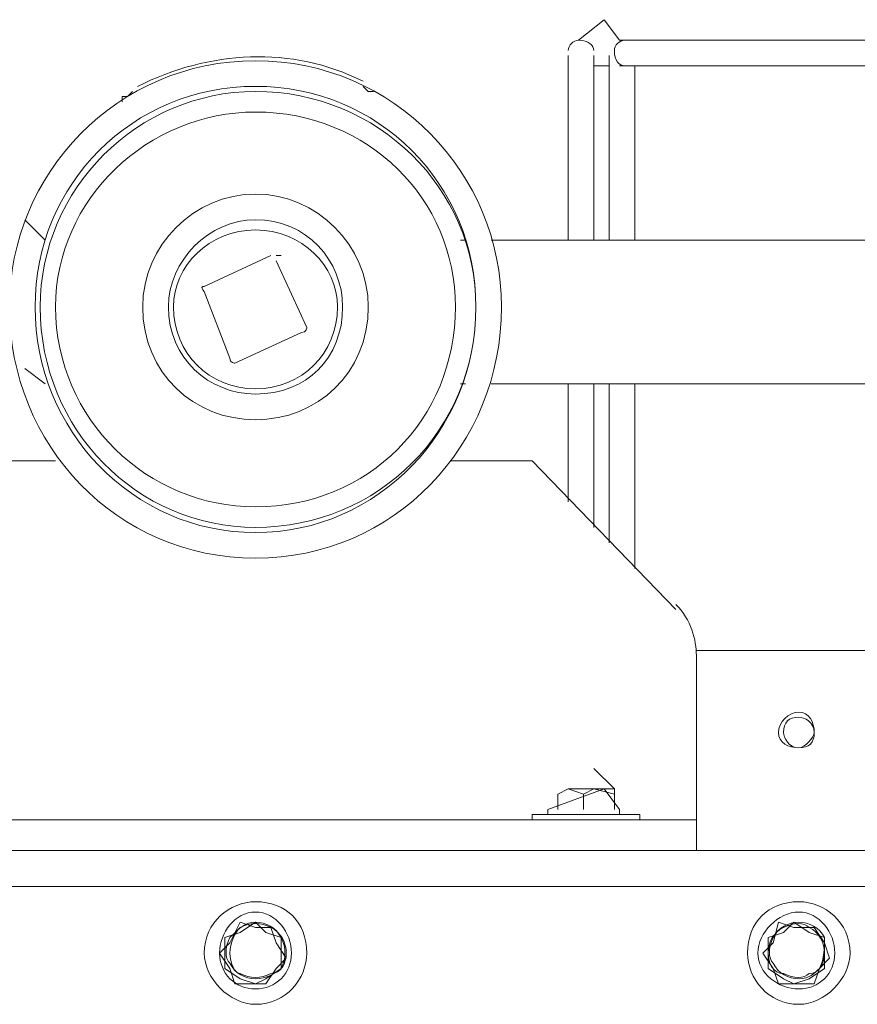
# Model space of a CAD drawing. Header units: millimetres. Extents: x -300186 to 535068, y -28581 to 763298.
# Tile 354 of 405: x 16781 to 16973, y 383358 to 383584. Entities that reach past the tile are written whole.
import ezdxf

# ---------------------------------------------------------------- set-up
doc = ezdxf.new("R2010")
doc.units = ezdxf.units.MM
doc.header["$LTSCALE"] = 10
doc.layers.add('koty', color=6, linetype='Continuous', lineweight=9)
doc.layers.add('NS_tenka', color=252, linetype='Continuous', lineweight=18)
doc.layers.add('popisky', color=6, linetype='Continuous')

# ---------------------------------------------------------------- blocks, each defined once
blk = doc.blocks.new('A$C12ac11e3')
at = {"layer": 'NS_tenka'}
for p, q in [((-363.1, 5600.07), (-368.99, 5595.35)), ((-359.56, 5595.35), (-363.1, 5600.07)), ((-348.96, 5595.35), (-359.56, 5595.35)), ((-208.73, 5595.35), (-348.96, 5595.35)), ((-371.35, 5591.82), (-371.35, 5582.39)), ((-365.46, 5582.39), (-365.46, 5591.82)), ((-365.46, 5591.82), (-365.46, 5591.82)), ((-361.92, 5591.82), (-361.92, 5582.39)), ((-365.46, 5589.46), (-361.92, 5589.46)), ((-361.92, 5589.46), (-361.92, 5589.46)), ((-359.56, 5589.46), (-348.96, 5589.46)), ((-356.03, 5582.39), (-356.03, 5589.46)), ((-356.03, 5589.46), (-356.03, 5589.46)), ((-348.96, 5589.46), (-208.73, 5589.46)), ((-348.96, 5589.46), (-348.96, 5589.46)), ((-418.49, 5584.75), (-417.31, 5583.57)), ((-473.87, 5581.21), (-473.87, 5582.39)), ((-473.87, 5582.39), (-472.69, 5582.39)), ((-472.69, 5582.39), (-471.52, 5583.57)), ((-417.31, 5583.57), (-416.13, 5583.57)), ((-371.35, 5582.39), (-371.35, 5549.39)), ((-371.35, 5582.39), (-371.35, 5582.39)), ((-365.46, 5549.39), (-365.46, 5582.39)), ((-365.46, 5582.39), (-365.46, 5582.39)), ((-361.92, 5582.39), (-361.92, 5582.39)), ((-361.92, 5582.39), (-361.92, 5549.39)), ((-356.03, 5549.39), (-356.03, 5582.39)), ((-356.03, 5582.39), (-356.03, 5582.39)), ((-491.55, 5549.39), (-496.26, 5554.11)), ((-496.26, 5554.11), (-496.26, 5554.11)), ((-491.55, 5549.39), (-491.55, 5549.39)), ((-491.55, 5549.39), (-491.55, 5549.39)), ((-394.92, 5549.39), (-396.1, 5549.39)), ((-396.1, 5549.39), (-396.1, 5549.39)), ((-396.1, 5549.39), (-396.1, 5549.39)), ((-396.1, 5549.39), (-396.1, 5549.39)), ((-279.43, 5549.39), (-389.03, 5549.39)), ((-389.03, 5549.39), (-389.03, 5549.39)), ((-371.35, 5549.39), (-371.35, 5549.39)), ((-361.92, 5549.39), (-361.92, 5549.39)), ((-455.02, 5538.79), (-439.7, 5545.86)), ((-439.7, 5545.86), (-439.7, 5545.86)), ((-438.52, 5544.68), (-431.45, 5529.36)), ((-449.13, 5522.29), (-455.02, 5537.61)), ((-455.02, 5537.61), (-455.02, 5537.61)), ((-432.63, 5528.18), (-447.95, 5521.11)), ((-431.45, 5529.36), (-431.45, 5529.36)), ((-447.95, 5521.11), (-447.95, 5521.11)), ((-491.55, 5516.4), (-496.26, 5519.93)), ((-496.26, 5519.93), (-496.26, 5519.93)), ((-491.55, 5516.4), (-491.55, 5516.4)), ((-491.55, 5516.4), (-491.55, 5516.4)), ((-396.1, 5516.4), (-394.92, 5516.4)), ((-396.1, 5516.4), (-396.1, 5516.4)), ((-396.1, 5516.4), (-396.1, 5516.4)), ((-394.92, 5516.4), (-394.92, 5516.4)), ((-389.03, 5516.4), (-279.43, 5516.4)), ((-371.35, 5516.4), (-371.35, 5489.29)), ((-365.46, 5483.4), (-365.46, 5516.4)), ((-365.46, 5516.4), (-365.46, 5516.4)), ((-361.92, 5516.4), (-361.92, 5479.87)), ((-356.03, 5473.97), (-356.03, 5516.4)), ((-356.03, 5516.4), (-356.03, 5516.4)), ((-508.05, 5498.72), (-489.19, 5498.72)), ((-489.19, 5498.72), (-489.19, 5498.72)), ((-398.45, 5498.72), (-379.6, 5498.72)), ((-379.6, 5498.72), (-346.6, 5464.55)), ((-379.6, 5498.72), (-379.6, 5498.72)), ((-371.35, 5489.29), (-371.35, 5489.29)), ((-361.92, 5479.87), (-361.92, 5479.87)), ((-346.6, 5464.55), (-346.6, 5464.55)), ((-341.89, 5455.12), (-220.51, 5455.12)), ((-341.89, 5453.94), (-341.89, 5422.12)), ((-360.74, 5423.3), (-365.46, 5428.02)), ((-365.46, 5428.02), (-365.46, 5428.02)), ((-360.74, 5423.3), (-365.46, 5428.02)), ((-365.46, 5428.02), (-365.46, 5428.02)), ((-363.1, 5423.3), (-376.06, 5418.59)), ((-371.35, 5423.3), (-373.71, 5422.12)), ((-373.71, 5422.12), (-373.71, 5418.59)), ((-367.81, 5422.12), (-371.35, 5423.3)), ((-371.35, 5423.3), (-365.46, 5423.3)), ((-365.46, 5423.3), (-367.81, 5422.12)), ((-367.81, 5422.12), (-367.81, 5418.59)), ((-365.46, 5423.3), (-360.74, 5422.12)), ((-360.74, 5423.3), (-365.46, 5423.3)), ((-359.56, 5418.59), (-363.1, 5423.3)), ((-360.74, 5422.12), (-360.74, 5423.3)), ((-360.74, 5422.12), (-360.74, 5418.59)), ((-360.74, 5422.12), (-360.74, 5418.59)), ((-341.89, 5416.23), (-341.89, 5422.12)), ((-341.89, 5422.12), (-341.89, 5422.12)), ((-341.89, 5422.12), (-341.89, 5422.12)), ((-379.6, 5417.41), (-379.6, 5416.23)), ((-354.85, 5417.41), (-379.6, 5417.41)), ((-379.6, 5417.41), (-379.6, 5417.41)), ((-376.06, 5418.59), (-376.06, 5417.41)), ((-376.06, 5417.41), (-376.06, 5417.41)), ((-360.74, 5418.59), (-360.74, 5418.59)), ((-359.56, 5417.41), (-359.56, 5418.59)), ((-359.56, 5418.59), (-359.56, 5418.59)), ((-354.85, 5416.23), (-354.85, 5417.41)), ((-354.85, 5417.41), (-354.85, 5417.41)), ((-538.69, 5416.23), (-348.96, 5416.23)), ((-379.6, 5416.23), (-379.6, 5416.23)), ((-348.96, 5416.23), (-341.89, 5416.23)), ((-341.89, 5416.23), (-341.89, 5409.16)), ((-941.71, 5409.16), (54.06, 5409.16)), ((46.99, 5400.91), (-934.64, 5400.91)), ((-446.77, 5392.66), (-449.13, 5387.95)), ((-443.23, 5391.48), (-446.77, 5392.66)), ((-443.23, 5392.66), (-446.77, 5390.31)), ((-440.88, 5390.31), (-443.23, 5392.66)), ((-323.03, 5392.66), (-324.21, 5387.95)), ((-319.5, 5391.48), (-323.03, 5392.66)), ((-319.5, 5392.66), (-321.85, 5390.31)), ((-315.96, 5390.31), (-319.5, 5392.66)), ((-446.77, 5390.31), (-450.3, 5389.13)), ((-439.7, 5391.48), (-443.23, 5391.48)), ((-437.34, 5389.13), (-440.88, 5390.31)), ((-438.52, 5387.95), (-439.7, 5391.48)), ((-321.85, 5390.31), (-325.39, 5389.13)), ((-314.78, 5391.48), (-319.5, 5391.48)), ((-312.43, 5389.13), (-315.96, 5390.31)), ((-312.43, 5387.95), (-314.78, 5391.48)), ((-449.13, 5387.95), (-451.48, 5385.59)), ((-450.3, 5389.13), (-450.3, 5385.59)), ((-436.16, 5384.41), (-438.52, 5387.95)), ((-437.34, 5385.59), (-437.34, 5389.13)), ((-324.21, 5387.95), (-326.57, 5385.59)), ((-325.39, 5389.13), (-325.39, 5385.59)), ((-312.43, 5385.59), (-312.43, 5389.13)), ((-311.25, 5384.41), (-312.43, 5387.95)), ((-451.48, 5385.59), (-451.48, 5385.59)), ((-451.48, 5385.59), (-449.13, 5382.06)), ((-450.3, 5385.59), (-450.3, 5382.06)), ((-437.34, 5382.06), (-437.34, 5385.59)), ((-326.57, 5385.59), (-326.57, 5385.59)), ((-326.57, 5385.59), (-324.21, 5382.06)), ((-325.39, 5385.59), (-325.39, 5382.06)), ((-312.43, 5382.06), (-312.43, 5385.59)), ((-438.52, 5382.06), (-436.16, 5384.41)), ((-313.61, 5382.06), (-311.25, 5384.41)), ((-450.3, 5382.06), (-446.77, 5379.7)), ((-449.13, 5382.06), (-449.13, 5382.06)), ((-449.13, 5382.06), (-447.95, 5378.52)), ((-440.88, 5378.52), (-438.52, 5382.06)), ((-440.88, 5379.7), (-437.34, 5382.06)), ((-325.39, 5382.06), (-321.85, 5379.7)), ((-324.21, 5382.06), (-324.21, 5382.06)), ((-324.21, 5382.06), (-323.03, 5378.52)), ((-315.96, 5379.7), (-312.43, 5382.06)), ((-314.78, 5378.52), (-313.61, 5382.06)), ((-447.95, 5378.52), (-444.41, 5378.52)), ((-446.77, 5379.7), (-443.23, 5378.52)), ((-444.41, 5378.52), (-440.88, 5378.52)), ((-443.23, 5378.52), (-440.88, 5379.7)), ((-323.03, 5378.52), (-319.5, 5378.52)), ((-321.85, 5379.7), (-319.5, 5378.52)), ((-319.5, 5378.52), (-315.96, 5379.7)), ((-319.5, 5378.52), (-314.78, 5378.52))]:
    blk.add_line(p, q, dxfattribs=at)
for points in [[(-418.49, 5585.92), (-434.98, 5594.17), (-453.84, 5593), (-470.34, 5584.75)], [(-437.34, 5545.86), (-437.34, 5545.86), (-438.52, 5545.86), (-438.52, 5545.86)], [(-455.02, 5538.79), (-455.02, 5538.79), (-456.2, 5538.79), (-455.02, 5537.61)], [(-432.63, 5528.18), (-431.45, 5528.18), (-431.45, 5529.36), (-431.45, 5529.36)], [(-449.13, 5522.29), (-449.13, 5521.11), (-447.95, 5521.11), (-447.95, 5521.11)], [(-341.89, 5453.94), (-341.89, 5457.48), (-343.07, 5462.19), (-346.6, 5465.72)], [(-443.23, 5392.66), (-445.59, 5392.66), (-446.77, 5391.48), (-449.13, 5389.13)], [(-439.7, 5391.48), (-442.05, 5392.66), (-444.41, 5392.66), (-446.77, 5391.48)], [(-437.34, 5389.13), (-438.52, 5391.48), (-440.88, 5392.66), (-443.23, 5392.66)], [(-318.32, 5392.66), (-320.68, 5392.66), (-323.03, 5391.48), (-324.21, 5389.13)], [(-315.96, 5391.48), (-317.14, 5392.66), (-319.5, 5392.66), (-321.85, 5391.48)], [(-312.43, 5389.13), (-313.61, 5391.48), (-315.96, 5392.66), (-318.32, 5392.66)], [(-446.77, 5391.48), (-447.95, 5390.31), (-449.13, 5387.95), (-449.13, 5385.59)], [(-436.16, 5385.59), (-436.16, 5387.95), (-437.34, 5390.31), (-439.7, 5391.48)], [(-321.85, 5391.48), (-324.21, 5390.31), (-325.39, 5387.95), (-325.39, 5385.59)], [(-312.43, 5385.59), (-312.43, 5387.95), (-313.61, 5390.31), (-315.96, 5391.48)], [(-449.13, 5389.13), (-450.3, 5386.77), (-450.3, 5384.41), (-449.13, 5383.23)], [(-437.34, 5382.06), (-436.16, 5384.41), (-436.16, 5386.77), (-437.34, 5389.13)], [(-324.21, 5389.13), (-325.39, 5386.77), (-325.39, 5384.41), (-324.21, 5383.23)], [(-313.61, 5382.06), (-312.43, 5384.41), (-312.43, 5386.77), (-312.43, 5389.13)], [(-449.13, 5385.59), (-449.13, 5383.23), (-447.95, 5380.88), (-446.77, 5380.88)], [(-439.7, 5380.88), (-437.34, 5380.88), (-436.16, 5383.23), (-436.16, 5385.59)], [(-325.39, 5385.59), (-325.39, 5383.23), (-324.21, 5380.88), (-321.85, 5380.88)], [(-315.96, 5380.88), (-313.61, 5380.88), (-312.43, 5383.23), (-312.43, 5385.59)], [(-449.13, 5383.23), (-447.95, 5380.88), (-445.59, 5379.7), (-443.23, 5379.7)], [(-324.21, 5383.23), (-323.03, 5380.88), (-320.68, 5379.7), (-318.32, 5379.7)], [(-446.77, 5380.88), (-444.41, 5379.7), (-442.05, 5379.7), (-439.7, 5380.88)], [(-443.23, 5379.7), (-440.88, 5379.7), (-438.52, 5380.88), (-437.34, 5382.06)], [(-321.85, 5380.88), (-319.5, 5379.7), (-317.14, 5379.7), (-315.96, 5380.88)], [(-318.32, 5379.7), (-315.96, 5379.7), (-314.78, 5380.88), (-313.61, 5382.06)]]:
    blk.add_open_spline(points, degree=3, dxfattribs=at)
for points, knots in [([(-365.46, 5593), (-365.46, 5594.17), (-366.64, 5595.35), (-368.99, 5595.35), (-368.99, 5595.35), (-370.17, 5595.35), (-371.35, 5594.17), (-371.35, 5593)], [0, 0, 0, 0, 0.125, 0.125, 0.125, 0.125001, 1, 1, 1, 1]), ([(-358.39, 5595.35), (-359.56, 5595.35), (-360.74, 5594.17), (-360.74, 5593), (-360.74, 5593), (-360.74, 5590.64), (-359.56, 5589.46), (-358.39, 5589.46)], [0, 0, 0, 0, 0.125, 0.125, 0.125, 0.125001, 1, 1, 1, 1]), ([(-386.67, 5534.07), (-386.67, 5564.71), (-411.42, 5590.64), (-443.23, 5590.64), (-443.23, 5590.64), (-475.05, 5590.64), (-499.8, 5564.71), (-499.8, 5534.07), (-499.8, 5534.07), (-499.8, 5502.26), (-475.05, 5476.33), (-443.23, 5476.33), (-443.23, 5476.33), (-411.42, 5476.33), (-386.67, 5502.26), (-386.67, 5534.07)], [0, 0, 0, 0, 0.0625, 0.0625, 0.0625, 0.062501, 0.125, 0.125, 0.125, 0.125001, 0.1875, 0.1875, 0.1875, 0.187501, 1, 1, 1, 1]), ([(-392.56, 5534.07), (-392.56, 5562.36), (-414.95, 5584.75), (-443.23, 5584.75), (-443.23, 5584.75), (-471.52, 5584.75), (-493.91, 5562.36), (-493.91, 5534.07), (-493.91, 5534.07), (-493.91, 5505.79), (-471.52, 5482.22), (-443.23, 5482.22), (-443.23, 5482.22), (-414.95, 5482.22), (-392.56, 5505.79), (-392.56, 5534.07)], [0, 0, 0, 0, 0.0625, 0.0625, 0.0625, 0.062501, 0.125, 0.125, 0.125, 0.125001, 0.1875, 0.1875, 0.1875, 0.187501, 1, 1, 1, 1]), ([(-392.56, 5534.07), (-392.56, 5561.18), (-414.95, 5583.57), (-443.23, 5583.57), (-443.23, 5583.57), (-470.34, 5583.57), (-492.73, 5561.18), (-492.73, 5534.07), (-492.73, 5534.07), (-492.73, 5505.79), (-470.34, 5483.4), (-443.23, 5483.4), (-443.23, 5483.4), (-414.95, 5483.4), (-392.56, 5505.79), (-392.56, 5534.07)], [0, 0, 0, 0, 0.0625, 0.0625, 0.0625, 0.062501, 0.125, 0.125, 0.125, 0.125001, 0.1875, 0.1875, 0.1875, 0.187501, 1, 1, 1, 1]), ([(-397.27, 5534.07), (-397.27, 5558.82), (-417.31, 5578.85), (-443.23, 5578.85), (-443.23, 5578.85), (-467.98, 5578.85), (-489.19, 5558.82), (-489.19, 5534.07), (-489.19, 5534.07), (-489.19, 5508.15), (-467.98, 5488.12), (-443.23, 5488.12), (-443.23, 5488.12), (-417.31, 5488.12), (-397.27, 5508.15), (-397.27, 5534.07)], [0, 0, 0, 0, 0.0625, 0.0625, 0.0625, 0.062501, 0.125, 0.125, 0.125, 0.125001, 0.1875, 0.1875, 0.1875, 0.187501, 1, 1, 1, 1]), ([(-417.31, 5534.07), (-417.31, 5548.22), (-429.09, 5560), (-443.23, 5560), (-443.23, 5560), (-457.37, 5560), (-469.16, 5548.22), (-469.16, 5534.07), (-469.16, 5534.07), (-469.16, 5518.75), (-457.37, 5508.15), (-443.23, 5508.15), (-443.23, 5508.15), (-429.09, 5508.15), (-417.31, 5518.75), (-417.31, 5534.07)], [0, 0, 0, 0, 0.0625, 0.0625, 0.0625, 0.062501, 0.125, 0.125, 0.125, 0.125001, 0.1875, 0.1875, 0.1875, 0.187501, 1, 1, 1, 1]), ([(-423.2, 5534.07), (-423.2, 5544.68), (-431.45, 5554.11), (-443.23, 5554.11), (-443.23, 5554.11), (-453.84, 5554.11), (-463.27, 5544.68), (-463.27, 5534.07), (-463.27, 5534.07), (-463.27, 5522.29), (-453.84, 5514.04), (-443.23, 5514.04), (-443.23, 5514.04), (-431.45, 5514.04), (-423.2, 5522.29), (-423.2, 5534.07)], [0, 0, 0, 0, 0.0625, 0.0625, 0.0625, 0.062501, 0.125, 0.125, 0.125, 0.125001, 0.1875, 0.1875, 0.1875, 0.187501, 1, 1, 1, 1]), ([(-424.38, 5534.07), (-424.38, 5543.5), (-432.63, 5551.75), (-443.23, 5551.75), (-443.23, 5551.75), (-453.84, 5551.75), (-462.09, 5543.5), (-462.09, 5534.07), (-462.09, 5534.07), (-462.09, 5523.47), (-453.84, 5515.22), (-443.23, 5515.22), (-443.23, 5515.22), (-432.63, 5515.22), (-424.38, 5523.47), (-424.38, 5534.07)], [0, 0, 0, 0, 0.0625, 0.0625, 0.0625, 0.062501, 0.125, 0.125, 0.125, 0.125001, 0.1875, 0.1875, 0.1875, 0.187501, 1, 1, 1, 1]), ([(-314.78, 5436.26), (-314.78, 5438.62), (-315.96, 5440.98), (-318.32, 5440.98), (-318.32, 5440.98), (-320.68, 5440.98), (-323.03, 5438.62), (-323.03, 5436.26), (-323.03, 5436.26), (-323.03, 5433.91), (-320.68, 5432.73), (-318.32, 5432.73), (-318.32, 5432.73), (-315.96, 5432.73), (-314.78, 5433.91), (-314.78, 5436.26)], [0, 0, 0, 0, 0.0625, 0.0625, 0.0625, 0.062501, 0.125, 0.125, 0.125, 0.125001, 0.1875, 0.1875, 0.1875, 0.187501, 1, 1, 1, 1]), ([(-314.78, 5436.26), (-314.78, 5438.62), (-317.14, 5439.8), (-318.32, 5439.8), (-318.32, 5439.8), (-320.68, 5439.8), (-321.85, 5438.62), (-321.85, 5436.26), (-321.85, 5436.26), (-321.85, 5435.09), (-320.68, 5432.73), (-318.32, 5432.73), (-318.32, 5432.73), (-317.14, 5432.73), (-314.78, 5435.09), (-314.78, 5436.26)], [0, 0, 0, 0, 0.0625, 0.0625, 0.0625, 0.062501, 0.125, 0.125, 0.125, 0.125001, 0.1875, 0.1875, 0.1875, 0.187501, 1, 1, 1, 1]), ([(-431.45, 5385.59), (-431.45, 5392.66), (-436.16, 5397.38), (-443.23, 5397.38), (-443.23, 5397.38), (-449.13, 5397.38), (-455.02, 5392.66), (-455.02, 5385.59), (-455.02, 5385.59), (-455.02, 5379.7), (-449.13, 5373.81), (-443.23, 5373.81), (-443.23, 5373.81), (-436.16, 5373.81), (-431.45, 5379.7), (-431.45, 5385.59)], [0, 0, 0, 0, 0.0625, 0.0625, 0.0625, 0.062501, 0.125, 0.125, 0.125, 0.125001, 0.1875, 0.1875, 0.1875, 0.187501, 1, 1, 1, 1]), ([(-306.54, 5385.59), (-306.54, 5392.66), (-312.43, 5397.38), (-318.32, 5397.38), (-318.32, 5397.38), (-325.39, 5397.38), (-330.1, 5392.66), (-330.1, 5385.59), (-330.1, 5385.59), (-330.1, 5379.7), (-325.39, 5373.81), (-318.32, 5373.81), (-318.32, 5373.81), (-312.43, 5373.81), (-306.54, 5379.7), (-306.54, 5385.59)], [0, 0, 0, 0, 0.0625, 0.0625, 0.0625, 0.062501, 0.125, 0.125, 0.125, 0.125001, 0.1875, 0.1875, 0.1875, 0.187501, 1, 1, 1, 1]), ([(-434.98, 5385.59), (-434.98, 5390.31), (-438.52, 5395.02), (-443.23, 5395.02), (-443.23, 5395.02), (-447.95, 5395.02), (-451.48, 5390.31), (-451.48, 5385.59), (-451.48, 5385.59), (-451.48, 5380.88), (-447.95, 5377.34), (-443.23, 5377.34), (-443.23, 5377.34), (-438.52, 5377.34), (-434.98, 5380.88), (-434.98, 5385.59)], [0, 0, 0, 0, 0.0625, 0.0625, 0.0625, 0.062501, 0.125, 0.125, 0.125, 0.125001, 0.1875, 0.1875, 0.1875, 0.187501, 1, 1, 1, 1]), ([(-310.07, 5385.59), (-310.07, 5390.31), (-313.61, 5395.02), (-318.32, 5395.02), (-318.32, 5395.02), (-323.03, 5395.02), (-327.75, 5390.31), (-327.75, 5385.59), (-327.75, 5385.59), (-327.75, 5380.88), (-323.03, 5377.34), (-318.32, 5377.34), (-318.32, 5377.34), (-313.61, 5377.34), (-310.07, 5380.88), (-310.07, 5385.59)], [0, 0, 0, 0, 0.0625, 0.0625, 0.0625, 0.062501, 0.125, 0.125, 0.125, 0.125001, 0.1875, 0.1875, 0.1875, 0.187501, 1, 1, 1, 1])]:
    blk.add_open_spline(points, degree=3, knots=knots, dxfattribs=at)
blk = doc.blocks.new('podklad')
at = {"layer": 'koty', "color": 252}
blk.add_blockref('A$C12ac11e3', (138541.33, 448055.96), dxfattribs=at)

msp = doc.modelspace()

# ---------------------------------------------------------------- block references
at = {"layer": 'popisky', "lineweight": -3}
msp.add_blockref('podklad', (-121263.286, -70072.259), dxfattribs=at)

doc.saveas('drawing.dxf')
